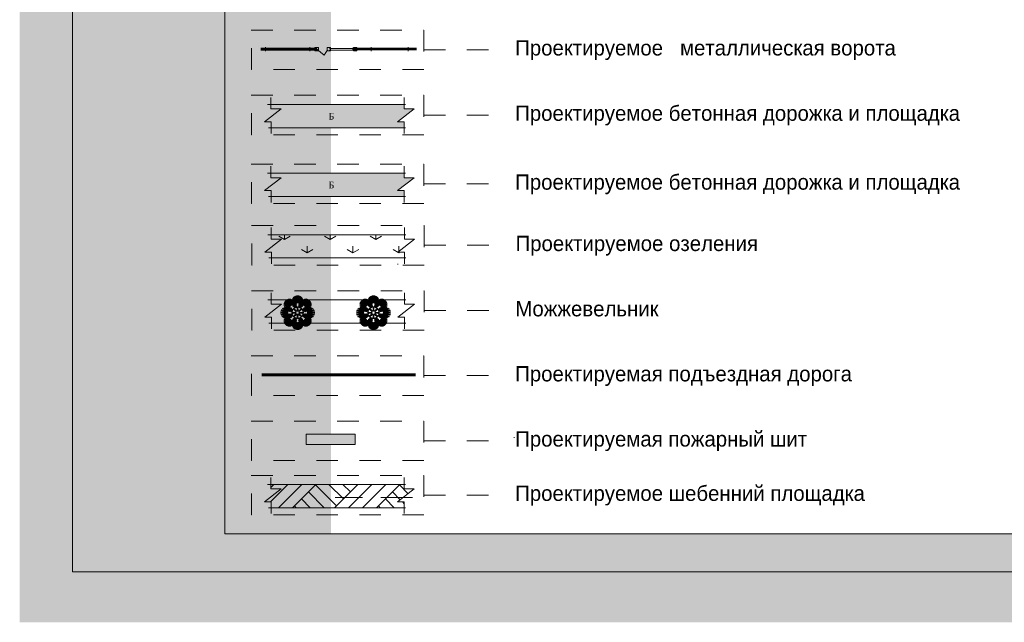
# Model space of a CAD drawing. Header units: millimetres. Extents: x 918404 to 1362154, y 4120617 to 4364104.
# Tile 484 of 649: x 1250371 to 1263288, y 4124244 to 4132153. Entities that reach past the tile are written whole.
import ezdxf

# ---------------------------------------------------------------- set-up
doc = ezdxf.new("R2010")
doc.units = ezdxf.units.MM
doc.header["$MEASUREMENT"] = 0
doc.linetypes.add('Штриховая', pattern=[564.444447, 282.222223, -282.222223])
doc.layers.add('(001) Сетка', color=7, linetype='Continuous')
doc.layers.add('(003) Пункты', color=7, linetype='Continuous')
for name, color, linetype, lineweight in [('(001) Сетка_Ном._пера__82', 82, 'Continuous', 18), ('0_Ном._пера__174', 174, 'Continuous', 18), ('0_Ном._пера__255', 255, 'Continuous', 18), ('0_Ном._пера__5', 5, 'Continuous', 18), ('Fills_Ном._пера__82', 82, 'Continuous', 18), ('sherr_Ном._пера__5', 5, 'Continuous', 18), ('T1_PN_Ном._пера__6', 6, 'Continuous', 18), ('ЗОП. К_Ном._пера__5', 5, 'Continuous', 18), ('Номер_Ном._пера__3', 3, 'Continuous', 18), ('Текст_Ном._пера__7', 7, 'Continuous', 18)]:
    doc.layers.add(name, color=color, linetype=linetype, lineweight=lineweight)
for name, color, linetype, lineweight, true_color in [('(003) Пункты_Ном._пера__28', 7, 'Continuous', 18, 0x260900), ('(003) Пункты_Ном._пера__48', 7, 'Continuous', 18, 0x261c00), ('0_Ном._пера__251', 7, 'Continuous', 18, 0x6d6d6d), ('0_Ном._пера__9', 7, 'Continuous', 18, 0x105689), ('T1_PN_Ном._пера__29', 7, 'Continuous', 18, 0x261713)]:
    doc.layers.add(name, color=color, linetype=linetype, lineweight=lineweight, true_color=true_color)
doc.styles.add('СГЕНЕРИР_СТИЛЬ_4', font='times.ttf')
doc.styles.add('СГЕНЕРИР_СТИЛЬ_7', font='txt')
pattern_1 = [(45, (295942.93, 4126321.94), (-183.847756, 183.847756), []), (45, (295851, 4126413.87), (-183.847756, 183.847756), [194.999993, -64.999998, 0, -64.999998])]

# ---------------------------------------------------------------- blocks, each defined once
blk = doc.blocks.new('Колонна_928', base_point=(1254770, 4131766))
at = {"layer": '(003) Пункты_Ном._пера__48', "linetype": 'Continuous'}
h = blk.add_hatch(dxfattribs=at)
h.set_pattern_fill('Железобетон', color=256, style=0, pattern_type=2)
h.set_pattern_definition(pattern_1)
h.paths.add_polyline_path([(1254748, 4131744), (1254793, 4131744), (1254793, 4131789), (1254748, 4131789)])
at = {"layer": '(003) Пункты_Ном._пера__28', "linetype": 'Continuous', "flags": 128}
blk.add_lwpolyline([(1254748, 4131744), (1254793, 4131744), (1254793, 4131789), (1254748, 4131789)], close=True, dxfattribs=at)
blk = doc.blocks.new('Колонна_929', base_point=(1254427, 4131766))
at = {"layer": '(003) Пункты_Ном._пера__48', "linetype": 'Continuous'}
h = blk.add_hatch(dxfattribs=at)
h.set_pattern_fill('Железобетон', color=256, style=0, pattern_type=2)
h.set_pattern_definition(pattern_1)
h.paths.add_polyline_path([(1254405, 4131744), (1254450, 4131744), (1254450, 4131789), (1254405, 4131789)])
at = {"layer": '(003) Пункты_Ном._пера__28', "linetype": 'Continuous', "flags": 128}
blk.add_lwpolyline([(1254405, 4131744), (1254450, 4131744), (1254450, 4131789), (1254405, 4131789)], close=True, dxfattribs=at)
blk = doc.blocks.new('Колонна_930', base_point=(1254268, 4131766))
at = {"layer": '(003) Пункты_Ном._пера__48', "linetype": 'Continuous'}
h = blk.add_hatch(dxfattribs=at)
h.set_pattern_fill('Железобетон', color=256, style=0, pattern_type=2)
h.set_pattern_definition(pattern_1)
h.paths.add_polyline_path([(1254245, 4131744), (1254290, 4131744), (1254290, 4131789), (1254245, 4131789)])
at = {"layer": '(003) Пункты_Ном._пера__28', "linetype": 'Continuous', "flags": 128}
blk.add_lwpolyline([(1254245, 4131744), (1254290, 4131744), (1254290, 4131789), (1254245, 4131789)], close=True, dxfattribs=at)
blk = doc.blocks.new('Пальма веерообразная 16')
at = {"layer": '(001) Сетка_Ном._пера__82', "linetype": 'Continuous'}
for p, q in [((-95, 82), (-177, 130)), ((-177, 130), (-96, 79)), ((-93, 86), (-173, 140)), ((-173, 140), (-95, 82)), ((-91, 89), (-167, 150)), ((-167, 150), (-93, 86)), ((-89, 91), (-159, 159)), ((-159, 159), (-91, 89)), ((-86, 93), (-150, 167)), ((-150, 167), (-89, 91)), ((-82, 95), (-140, 173)), ((-140, 173), (-86, 93)), ((-79, 96), (-130, 177)), ((-130, 177), (-82, 95)), ((-75, 97), (-118, 180)), ((-118, 180), (-79, 96)), ((-72, 97), (-107, 181)), ((-107, 181), (-75, 97)), ((-68, 97), (-95, 180)), ((-95, 180), (-72, 97)), ((-64, 96), (-84, 178)), ((-84, 178), (-68, 97)), ((-24, 110), (-74, 163)), ((-74, 163), (-25, 106)), ((-25, 106), (-74, 152)), ((-74, 152), (-25, 103)), ((-25, 103), (-74, 139)), ((-74, 139), (-25, 98)), ((-61, 95), (-73, 173)), ((-73, 173), (-64, 96)), ((-22, 113), (-71, 174)), ((-71, 174), (-24, 110)), ((-21, 117), (-66, 185)), ((-66, 185), (-22, 113)), ((-58, 93), (-63, 167)), ((-63, 167), (-61, 95)), ((-18, 119), (-60, 195)), ((-60, 195), (-21, 117)), ((-55, 160), (-58, 93)), ((-55, 90), (-55, 160)), ((-46, 151), (-55, 90)), ((-15, 122), (-53, 204)), ((-53, 204), (-18, 119)), ((-52, 87), (-46, 151)), ((-38, 142), (-52, 87)), ((-49, 84), (-38, 142)), ((-30, 132), (-49, 84)), ((-46, 80), (-30, 132)), ((-12, 124), (-44, 211)), ((-44, 211), (-15, 122)), ((-9, 126), (-34, 217)), ((-34, 217), (-12, 124)), ((-6, 127), (-23, 221)), ((-23, 221), (-9, 126)), ((-2, 127), (-12, 224)), ((-12, 224), (-6, 127)), ((0, 225), (-2, 127)), ((2, 127), (0, 225)), ((12, 224), (2, 127)), ((6, 127), (12, 224)), ((23, 221), (6, 127)), ((9, 126), (23, 221)), ((34, 217), (9, 126)), ((12, 124), (34, 217)), ((44, 211), (12, 124)), ((15, 122), (44, 211)), ((53, 204), (15, 122)), ((18, 119), (53, 204)), ((60, 195), (18, 119)), ((21, 117), (60, 195)), ((66, 185), (21, 117)), ((22, 113), (66, 185)), ((71, 174), (22, 113)), ((24, 110), (71, 174)), ((74, 163), (24, 110)), ((25, 106), (74, 163)), ((25, 103), (74, 152)), ((74, 152), (25, 106)), ((25, 98), (74, 139)), ((74, 139), (25, 103)), ((49, 84), (30, 132)), ((30, 132), (46, 80)), ((52, 87), (38, 142)), ((38, 142), (49, 84)), ((55, 90), (46, 151)), ((46, 151), (52, 87)), ((58, 93), (55, 160)), ((55, 160), (55, 90)), ((63, 167), (58, 93)), ((73, 173), (61, 95)), ((61, 95), (63, 167)), ((84, 178), (64, 96)), ((64, 96), (73, 173)), ((95, 180), (68, 97)), ((68, 97), (84, 178)), ((107, 181), (72, 97)), ((72, 97), (95, 180)), ((75, 97), (107, 181)), ((119, 180), (75, 97)), ((79, 96), (119, 180)), ((130, 177), (79, 96)), ((82, 95), (130, 177)), ((140, 173), (82, 95)), ((86, 93), (140, 173)), ((150, 167), (86, 93)), ((89, 91), (150, 167)), ((159, 159), (89, 91)), ((91, 89), (159, 159)), ((167, 150), (91, 89)), ((93, 86), (167, 150)), ((173, 140), (93, 86)), ((95, 82), (173, 140)), ((177, 130), (95, 82)), ((96, 79), (177, 130)), ((-127, 2), (-225, 0)), ((-127, 6), (-224, 12)), ((-224, 12), (-127, 2)), ((-126, 9), (-221, 23)), ((-221, 23), (-127, 6)), ((-124, 12), (-217, 34)), ((-217, 34), (-126, 9)), ((-122, 15), (-211, 44)), ((-211, 44), (-124, 12)), ((-119, 18), (-204, 53)), ((-204, 53), (-122, 15)), ((-117, 21), (-195, 60)), ((-195, 60), (-119, 18)), ((-113, 22), (-185, 66)), ((-185, 66), (-117, 21)), ((-97, 75), (-181, 107)), ((-181, 107), (-97, 72)), ((-96, 79), (-180, 119)), ((-180, 119), (-97, 75)), ((-97, 72), (-180, 95)), ((-180, 95), (-97, 68)), ((-97, 68), (-178, 84)), ((-178, 84), (-96, 64)), ((-110, 24), (-174, 71)), ((-174, 71), (-113, 22)), ((-96, 64), (-173, 73)), ((-173, 73), (-95, 61)), ((-95, 61), (-167, 63)), ((-167, 63), (-93, 58)), ((-106, 25), (-163, 74)), ((-163, 74), (-110, 24)), ((-93, 58), (-160, 55)), ((-160, 55), (-90, 55)), ((-103, 25), (-152, 74)), ((-152, 74), (-106, 25)), ((-90, 55), (-151, 46)), ((-151, 46), (-87, 52)), ((-87, 52), (-142, 38)), ((-142, 38), (-84, 49)), ((-98, 25), (-139, 74)), ((-139, 74), (-103, 25)), ((-84, 49), (-132, 30)), ((-132, 30), (-80, 46)), ((-94, 24), (-127, 74)), ((-127, 74), (-98, 25)), ((-80, 46), (-123, 22)), ((-123, 22), (-77, 44)), ((-90, 24), (-115, 73)), ((-115, 73), (-94, 24)), ((-77, 44), (-113, 16)), ((-113, 16), (-73, 42)), ((-85, 23), (-102, 71)), ((-102, 71), (-90, 24)), ((-73, 42), (-102, 13)), ((-102, 13), (-70, 42)), ((-82, 22), (-91, 68)), ((-91, 68), (-85, 23)), ((-70, 42), (-90, 14)), ((-90, 14), (-66, 42)), ((-81, 62), (-82, 22)), ((-79, 20), (-81, 62)), ((-74, 54), (-79, 20)), ((-79, 18), (-63, 43)), ((-66, 42), (-79, 18)), ((-78, 0), (-76, 2)), ((-76, 17), (-74, 54)), ((-68, 43), (-76, 17)), ((-76, 2), (-71, 9)), ((-75, 14), (-68, 43)), ((-66, 32), (-75, 14)), ((-75, 6), (-67, 20)), ((-71, 9), (-75, 6)), ((-25, 6), (-75, 4)), ((-25, 98), (-74, 127)), ((-74, 127), (-24, 94)), ((-74, 10), (-66, 32)), ((-67, 20), (-74, 10)), ((-24, 94), (-73, 115)), ((-73, 115), (-24, 90)), ((-24, 90), (-71, 102)), ((-71, 102), (-23, 85)), ((-69, 24), (-60, 46)), ((-63, 43), (-69, 24)), ((-23, 85), (-68, 91)), ((-68, 91), (-22, 82)), ((-22, 82), (-62, 81)), ((-62, 81), (-20, 79)), ((-62, 33), (-57, 48)), ((-60, 46), (-62, 33)), ((-57, 44), (-56, 52)), ((-57, 48), (-57, 44)), ((-56, 52), (-55, 55)), ((-22, 14), (-56, 50)), ((-55, 55), (-52, 56)), ((-15, 15), (-55, 55)), ((-20, 79), (-54, 74)), ((-54, 74), (-17, 76)), ((-52, 56), (-44, 57)), ((-14, 22), (-50, 56)), ((-48, 57), (-33, 62)), ((-44, 57), (-48, 57)), ((-22, 123), (-46, 80)), ((-46, 60), (-24, 69)), ((-33, 62), (-46, 60)), ((-44, 77), (-22, 123)), ((-16, 113), (-44, 77)), ((-43, 63), (-18, 79)), ((-17, 76), (-43, 68)), ((-43, 68), (-14, 75)), ((-24, 69), (-43, 63)), ((-42, 73), (-16, 113)), ((-42, 70), (-13, 102)), ((-13, 102), (-42, 73)), ((-42, 66), (-14, 90)), ((-14, 90), (-42, 70)), ((-18, 79), (-42, 66)), ((-14, 75), (-32, 66)), ((-32, 66), (-10, 74)), ((-25, 6), (-17, 8)), ((-22, 14), (-18, 7)), ((-20, 67), (-6, 75)), ((-10, 74), (-20, 67)), ((-14, 22), (-7, 18)), ((-9, 71), (-2, 76)), ((-6, 75), (-9, 71)), ((-6, 25), (-8, 17)), ((-6, 25), (-4, 75)), ((-2, 76), (0, 78)), ((0, 22), (0, 78)), ((0, 78), (2, 76)), ((2, 76), (9, 71)), ((6, 25), (4, 75)), ((9, 71), (6, 75)), ((6, 75), (20, 67)), ((6, 25), (8, 17)), ((14, 22), (7, 18)), ((20, 67), (10, 74)), ((10, 74), (32, 66)), ((42, 73), (13, 102)), ((13, 102), (42, 70)), ((42, 70), (14, 90)), ((14, 90), (42, 66)), ((32, 66), (14, 75)), ((14, 75), (43, 68)), ((14, 22), (50, 56)), ((15, 15), (55, 55)), ((44, 77), (16, 113)), ((16, 113), (42, 73)), ((43, 68), (17, 76)), ((17, 76), (54, 74)), ((25, 6), (17, 8)), ((42, 66), (18, 79)), ((18, 79), (43, 63)), ((22, 14), (18, 7)), ((20, 79), (62, 81)), ((54, 74), (20, 79)), ((46, 80), (22, 123)), ((22, 123), (44, 77)), ((22, 82), (68, 91)), ((62, 81), (22, 82)), ((22, 14), (56, 50)), ((22, 0), (78, 0)), ((23, 85), (71, 102)), ((68, 91), (23, 85)), ((24, 94), (74, 127)), ((24, 90), (73, 115)), ((73, 115), (24, 94)), ((71, 102), (24, 90)), ((43, 63), (24, 69)), ((24, 69), (46, 60)), ((74, 127), (25, 98)), ((25, 6), (75, 4)), ((46, 60), (33, 62)), ((33, 62), (48, 57)), ((48, 57), (44, 57)), ((44, 57), (52, 56)), ((52, 56), (55, 55)), ((55, 55), (56, 52)), ((56, 52), (57, 44)), ((57, 44), (57, 48)), ((57, 48), (62, 33)), ((62, 33), (60, 46)), ((60, 46), (69, 24)), ((69, 24), (63, 43)), ((63, 43), (79, 18)), ((79, 18), (66, 42)), ((66, 42), (90, 14)), ((75, 14), (66, 32)), ((66, 32), (74, 10)), ((74, 10), (67, 20)), ((67, 20), (75, 6)), ((76, 17), (68, 43)), ((68, 43), (75, 14)), ((90, 14), (70, 42)), ((70, 42), (102, 13)), ((75, 6), (71, 9)), ((71, 9), (76, 2)), ((102, 13), (73, 42)), ((73, 42), (113, 16)), ((79, 20), (74, 54)), ((74, 54), (76, 17)), ((76, 2), (78, 0)), ((78, 0), (76, -2)), ((113, 16), (77, 44)), ((77, 44), (123, 22)), ((81, 62), (79, 20)), ((123, 22), (80, 46)), ((80, 46), (132, 30)), ((82, 22), (81, 62)), ((91, 68), (82, 22)), ((132, 30), (84, 49)), ((84, 49), (142, 38)), ((102, 71), (85, 23)), ((85, 23), (91, 68)), ((142, 38), (87, 52)), ((87, 52), (151, 46)), ((115, 73), (90, 24)), ((90, 24), (102, 71)), ((151, 46), (90, 55)), ((90, 55), (160, 55)), ((93, 58), (167, 63)), ((160, 55), (93, 58)), ((127, 74), (94, 24)), ((94, 24), (115, 73)), ((95, 61), (173, 73)), ((167, 63), (95, 61)), ((180, 118), (96, 79)), ((96, 64), (178, 84)), ((173, 73), (96, 64)), ((97, 75), (180, 118)), ((97, 72), (181, 107)), ((181, 107), (97, 75)), ((97, 68), (180, 95)), ((180, 95), (97, 72)), ((178, 84), (97, 68)), ((139, 74), (98, 25)), ((98, 25), (127, 74)), ((152, 74), (103, 25)), ((103, 25), (139, 74)), ((163, 74), (106, 25)), ((106, 25), (152, 74)), ((110, 24), (163, 74)), ((174, 71), (110, 24)), ((113, 22), (174, 71)), ((185, 66), (113, 22)), ((117, 21), (185, 66)), ((195, 60), (117, 21)), ((119, 18), (195, 60)), ((204, 53), (119, 18)), ((122, 15), (204, 53)), ((211, 44), (122, 15)), ((124, 12), (211, 44)), ((217, 34), (124, 12)), ((126, 9), (217, 34)), ((221, 23), (126, 9)), ((127, 6), (221, 23)), ((127, 2), (224, 12)), ((224, 12), (127, 6)), ((225, 0), (127, 2)), ((127, -2), (225, 0)), ((-225, 0), (-127, -2)), ((-127, -2), (-224, -12)), ((-224, -12), (-127, -6)), ((-127, -6), (-221, -23)), ((-221, -23), (-126, -9)), ((-126, -9), (-217, -34)), ((-217, -34), (-124, -12)), ((-124, -12), (-211, -44)), ((-211, -44), (-122, -15)), ((-122, -15), (-204, -53)), ((-204, -53), (-119, -18)), ((-119, -18), (-195, -60)), ((-195, -60), (-117, -21)), ((-117, -21), (-185, -66)), ((-185, -66), (-113, -22)), ((-97, -72), (-181, -107)), ((-181, -107), (-97, -75)), ((-97, -68), (-180, -95)), ((-180, -95), (-97, -72)), ((-97, -75), (-180, -118)), ((-180, -118), (-96, -79)), ((-96, -64), (-178, -84)), ((-178, -84), (-97, -68)), ((-96, -79), (-177, -130)), ((-177, -130), (-95, -82)), ((-113, -22), (-174, -71)), ((-174, -71), (-110, -24)), ((-95, -61), (-173, -73)), ((-173, -73), (-96, -64)), ((-95, -82), (-173, -140)), ((-173, -140), (-93, -86)), ((-93, -58), (-167, -63)), ((-167, -63), (-95, -61)), ((-93, -86), (-167, -150)), ((-167, -150), (-91, -89)), ((-110, -24), (-163, -74)), ((-163, -74), (-106, -25)), ((-90, -55), (-160, -55)), ((-160, -55), (-93, -58)), ((-91, -89), (-159, -159)), ((-159, -159), (-89, -91)), ((-106, -25), (-152, -74)), ((-152, -74), (-103, -25)), ((-87, -52), (-151, -46)), ((-151, -46), (-90, -55)), ((-89, -91), (-150, -167)), ((-150, -167), (-86, -93)), ((-84, -49), (-142, -38)), ((-142, -38), (-87, -52)), ((-86, -93), (-140, -173)), ((-140, -173), (-82, -95)), ((-103, -25), (-139, -74)), ((-139, -74), (-98, -25)), ((-80, -46), (-132, -30)), ((-132, -30), (-84, -49)), ((-82, -95), (-130, -177)), ((-130, -177), (-79, -96)), ((-127, -74), (-94, -24)), ((-98, -25), (-127, -74)), ((-77, -44), (-123, -22)), ((-123, -22), (-80, -46)), ((-79, -96), (-119, -180)), ((-119, -180), (-75, -97)), ((-94, -24), (-115, -73)), ((-115, -73), (-90, -24)), ((-73, -42), (-113, -16)), ((-113, -16), (-77, -44)), ((-75, -97), (-107, -181)), ((-107, -181), (-72, -97)), ((-70, -42), (-102, -13)), ((-102, -13), (-73, -42)), ((-102, -71), (-85, -23)), ((-90, -24), (-102, -71)), ((-72, -97), (-95, -180)), ((-95, -180), (-68, -97)), ((-91, -68), (-82, -22)), ((-85, -23), (-91, -68)), ((-66, -42), (-90, -14)), ((-90, -14), (-70, -42)), ((-84, -178), (-64, -96)), ((-68, -97), (-84, -178)), ((-82, -22), (-81, -62)), ((-81, -62), (-79, -20)), ((-63, -43), (-79, -18)), ((-79, -18), (-66, -42)), ((-79, -20), (-74, -54)), ((-22, 0), (-78, 0)), ((-76, -2), (-78, 0)), ((-71, -9), (-76, -2)), ((-74, -54), (-76, -17)), ((-76, -17), (-68, -43)), ((-25, -6), (-75, -4)), ((-67, -20), (-75, -6)), ((-75, -6), (-71, -9)), ((-68, -43), (-75, -14)), ((-75, -14), (-66, -32)), ((-66, -32), (-74, -10)), ((-74, -10), (-67, -20)), ((-24, -94), (-74, -127)), ((-74, -127), (-25, -98)), ((-25, -98), (-74, -139)), ((-74, -139), (-25, -103)), ((-25, -103), (-74, -152)), ((-74, -152), (-25, -106)), ((-25, -106), (-74, -163)), ((-74, -163), (-24, -110)), ((-24, -90), (-73, -115)), ((-73, -115), (-24, -94)), ((-73, -173), (-61, -95)), ((-64, -96), (-73, -173)), ((-23, -85), (-71, -102)), ((-71, -102), (-24, -90)), ((-24, -110), (-71, -174)), ((-71, -174), (-22, -113)), ((-60, -46), (-69, -24)), ((-69, -24), (-63, -43)), ((-22, -82), (-68, -91)), ((-68, -91), (-23, -85)), ((-22, -113), (-66, -185)), ((-66, -185), (-21, -117)), ((-63, -167), (-58, -93)), ((-61, -95), (-63, -167)), ((-57, -48), (-62, -33)), ((-62, -33), (-60, -46)), ((-20, -79), (-62, -81)), ((-62, -81), (-22, -82)), ((-21, -117), (-60, -195)), ((-60, -195), (-18, -119)), ((-58, -93), (-55, -160)), ((-56, -52), (-57, -44)), ((-57, -44), (-57, -48)), ((-22, -14), (-56, -50)), ((-55, -55), (-56, -52)), ((-15, -15), (-55, -55)), ((-52, -56), (-55, -55)), ((-55, -160), (-55, -90)), ((-55, -90), (-46, -151)), ((-17, -76), (-54, -74)), ((-54, -74), (-20, -79)), ((-18, -119), (-53, -204)), ((-53, -204), (-15, -122)), ((-44, -57), (-52, -56)), ((-46, -151), (-52, -87)), ((-52, -87), (-38, -142)), ((-14, -22), (-50, -56)), ((-38, -142), (-49, -84)), ((-49, -84), (-30, -132)), ((-33, -62), (-48, -57)), ((-48, -57), (-44, -57)), ((-24, -69), (-46, -60)), ((-46, -60), (-33, -62)), ((-30, -132), (-46, -80)), ((-46, -80), (-22, -123)), ((-22, -123), (-44, -77)), ((-44, -77), (-16, -113)), ((-15, -122), (-44, -211)), ((-44, -211), (-12, -124)), ((-18, -79), (-43, -63)), ((-43, -63), (-24, -69)), ((-14, -75), (-43, -68)), ((-43, -68), (-17, -76)), ((-14, -90), (-42, -66)), ((-42, -66), (-18, -79)), ((-13, -102), (-42, -70)), ((-42, -70), (-14, -90)), ((-16, -113), (-42, -73)), ((-42, -73), (-13, -102)), ((-12, -124), (-34, -217)), ((-34, -217), (-9, -126)), ((-10, -74), (-32, -66)), ((-32, -66), (-14, -75)), ((-25, -6), (-17, -8)), ((-9, -126), (-23, -221)), ((-23, -221), (-6, -127)), ((-22, -14), (-18, -7)), ((-6, -75), (-20, -67)), ((-20, -67), (-10, -74)), ((-14, -22), (-7, -18)), ((-6, -127), (-12, -224)), ((-12, -224), (-2, -127)), ((-2, -76), (-9, -71)), ((-9, -71), (-6, -75)), ((-6, -25), (-8, -17)), ((-6, -25), (-4, -75)), ((0, -78), (-2, -76)), ((-2, -127), (0, -225)), ((0, -22), (0, -78)), ((2, -76), (0, -78)), ((0, -225), (2, -127)), ((9, -71), (2, -76)), ((2, -127), (12, -224)), ((6, -25), (4, -75)), ((6, -25), (8, -17)), ((20, -67), (6, -75)), ((6, -75), (9, -71)), ((12, -224), (6, -127)), ((6, -127), (23, -221)), ((14, -22), (7, -18)), ((23, -221), (9, -126)), ((9, -126), (34, -217)), ((32, -66), (10, -74)), ((10, -74), (20, -67)), ((34, -217), (12, -124)), ((12, -124), (44, -211)), ((42, -70), (13, -102)), ((13, -102), (42, -73)), ((14, -22), (50, -56)), ((14, -75), (32, -66)), ((42, -66), (14, -90)), ((43, -68), (14, -75)), ((14, -90), (42, -70)), ((15, -15), (55, -55)), ((44, -211), (15, -122)), ((15, -122), (53, -204)), ((42, -73), (16, -113)), ((16, -113), (44, -77)), ((25, -6), (17, -8)), ((17, -76), (43, -68)), ((54, -74), (17, -76)), ((22, -14), (18, -7)), ((43, -63), (18, -79)), ((18, -79), (42, -66)), ((53, -204), (18, -119)), ((18, -119), (60, -195)), ((20, -79), (54, -74)), ((62, -81), (20, -79)), ((60, -195), (21, -117)), ((21, -117), (66, -185)), ((22, -14), (56, -50)), ((44, -77), (22, -123)), ((22, -123), (46, -80)), ((22, -82), (62, -81)), ((68, -91), (22, -82)), ((66, -185), (22, -113)), ((22, -113), (71, -174)), ((71, -102), (23, -85)), ((23, -85), (68, -91)), ((46, -60), (24, -69)), ((24, -69), (43, -63)), ((73, -115), (24, -90)), ((24, -90), (71, -102)), ((74, -127), (24, -94)), ((24, -94), (73, -115)), ((71, -174), (24, -110)), ((24, -110), (74, -163)), ((25, -6), (75, -4)), ((74, -139), (25, -98)), ((25, -98), (74, -127)), ((74, -152), (25, -103)), ((25, -103), (74, -139)), ((74, -163), (25, -106)), ((25, -106), (74, -152)), ((46, -80), (30, -132)), ((30, -132), (49, -84)), ((48, -57), (33, -62)), ((33, -62), (46, -60)), ((49, -84), (38, -142)), ((38, -142), (52, -87)), ((52, -56), (44, -57)), ((44, -57), (48, -57)), ((52, -87), (46, -151)), ((46, -151), (55, -90)), ((55, -55), (52, -56)), ((56, -52), (55, -55)), ((55, -90), (55, -160)), ((55, -160), (58, -93)), ((57, -44), (56, -52)), ((62, -33), (57, -48)), ((57, -48), (57, -44)), ((58, -93), (63, -167)), ((69, -24), (60, -46)), ((60, -46), (62, -33)), ((63, -167), (61, -95)), ((61, -95), (73, -173)), ((79, -18), (63, -43)), ((63, -43), (69, -24)), ((73, -173), (64, -96)), ((64, -96), (84, -178)), ((74, -10), (66, -32)), ((66, -32), (75, -14)), ((90, -14), (66, -42)), ((66, -42), (79, -18)), ((75, -6), (67, -20)), ((67, -20), (74, -10)), ((75, -14), (68, -43)), ((68, -43), (76, -17)), ((84, -178), (68, -97)), ((68, -97), (95, -180)), ((102, -13), (70, -42)), ((70, -42), (90, -14)), ((76, -2), (71, -9)), ((71, -9), (75, -6)), ((95, -180), (72, -97)), ((72, -97), (107, -181)), ((73, -42), (102, -13)), ((113, -16), (73, -42)), ((76, -17), (74, -54)), ((74, -54), (79, -20)), ((107, -181), (75, -97)), ((75, -97), (118, -180)), ((77, -44), (113, -16)), ((123, -22), (77, -44)), ((79, -20), (81, -62)), ((118, -180), (79, -96)), ((79, -96), (130, -177)), ((80, -46), (123, -22)), ((132, -30), (80, -46)), ((81, -62), (82, -22)), ((82, -22), (91, -68)), ((130, -177), (82, -95)), ((82, -95), (140, -173)), ((84, -49), (132, -30)), ((142, -38), (84, -49)), ((91, -68), (85, -23)), ((85, -23), (102, -71)), ((140, -173), (86, -93)), ((86, -93), (150, -167)), ((87, -52), (142, -38)), ((151, -46), (87, -52)), ((150, -167), (89, -91)), ((89, -91), (159, -159)), ((102, -71), (90, -24)), ((90, -24), (115, -73)), ((90, -55), (151, -46)), ((160, -55), (90, -55)), ((159, -159), (91, -89)), ((91, -89), (167, -150)), ((93, -58), (160, -55)), ((167, -63), (93, -58)), ((167, -150), (93, -86)), ((93, -86), (173, -140)), ((115, -73), (94, -24)), ((94, -24), (127, -74)), ((173, -73), (95, -61)), ((95, -61), (167, -63)), ((173, -140), (95, -82)), ((95, -82), (177, -130)), ((178, -84), (96, -64)), ((96, -64), (173, -73)), ((177, -130), (96, -79)), ((96, -79), (180, -119)), ((180, -95), (97, -68)), ((97, -68), (178, -84)), ((181, -107), (97, -72)), ((97, -72), (180, -95)), ((180, -119), (97, -75)), ((97, -75), (181, -107)), ((127, -74), (98, -25)), ((98, -25), (139, -74)), ((139, -74), (103, -25)), ((103, -25), (152, -74)), ((152, -74), (106, -25)), ((106, -25), (163, -74)), ((163, -74), (110, -24)), ((110, -24), (174, -71)), ((174, -71), (113, -22)), ((113, -22), (185, -66)), ((185, -66), (117, -21)), ((117, -21), (195, -60)), ((195, -60), (119, -18)), ((119, -18), (204, -53)), ((204, -53), (122, -15)), ((122, -15), (211, -44)), ((211, -44), (124, -12)), ((124, -12), (217, -34)), ((217, -34), (126, -9)), ((126, -9), (221, -23)), ((224, -12), (127, -2)), ((221, -23), (127, -6)), ((127, -6), (224, -12))]:
    blk.add_line(p, q, dxfattribs=at)

msp = doc.modelspace()

# ---------------------------------------------------------------- hatches: boundary and pattern name
at = {"layer": '0_Ном._пера__251', "linetype": 'Continuous'}
msp.add_hatch(color=256, dxfattribs=at).paths.add_polyline_path([(1253668, 4130735.2), (1255415.9, 4130735.2), (1255415.9, 4130812.4), (1255328.1, 4130812.4), (1255547.5, 4130982.3), (1255413.1, 4130982.3), (1255413.1, 4131040.4), (1253665.2, 4131040.4), (1253665.2, 4130982.3), (1253799.6, 4130982.3), (1253580.2, 4130812.4), (1253668, 4130812.4)])
at = {"layer": '0_Ном._пера__251', "linetype": 'Continuous', "lineweight": 0, "true_color": 0x1b1b1b}
msp.add_hatch(color=250, dxfattribs=at).paths.add_polyline_path([(1253668, 4129831.5), (1255415.9, 4129831.5), (1255415.9, 4129908.7), (1255328.1, 4129908.7), (1255547.5, 4130078.6), (1255413.1, 4130078.6), (1255413.1, 4130136.7), (1253665.2, 4130136.7), (1253665.2, 4130078.6), (1253799.6, 4130078.6), (1253580.2, 4129908.7), (1253668, 4129908.7)])
at = {"layer": '0_Ном._пера__255', "linetype": 'Continuous'}
h = msp.add_hatch(color=256, dxfattribs=at)
h.paths.add_polyline_path([(1250370.7, 4155250.1), (1250370.7, 4124243.8), (1293750.3, 4124243.8), (1293750.3, 4155250.1)])
h.paths.add_polyline_path([(1254454.8, 4125406.1), (1254454.8, 4152850.3), (1278355.7, 4152850.3), (1278355.7, 4145280.9), (1279592.8, 4145280.9), (1279592.8, 4131414.5), (1273137.6, 4131414.5), (1273137.6, 4125406.1)], flags=0)
at = {"layer": '0_Ном._пера__9', "linetype": 'Continuous'}
h = msp.add_hatch(dxfattribs=at)
h.set_pattern_fill('Грунт', color=256, style=0, pattern_type=2)
h.set_pattern_definition([(45, (295942.93, 4126321.94), (-275.77163, 275.77163), []), (45, (295851, 4126413.9), (-551.5433, 551.5433), []), (45, (295759.1, 4126505.8), (-551.5433, 551.5433), []), (135, (295667.16, 4126597.72), (91.923878, 91.923878), [389.99999, -389.99999])])
h.paths.add_polyline_path([(1253668, 4125746.9), (1255415.9, 4125746.9), (1255415.9, 4125824.1), (1255328.1, 4125824.1), (1255547.5, 4125994.1), (1255413.1, 4125994.1), (1255413.1, 4126052.2), (1253665.2, 4126052.2), (1253665.2, 4125994.1), (1253799.6, 4125994.1), (1253580.2, 4125824.1), (1253668, 4125824.1)])
at = {"layer": 'Fills_Ном._пера__82', "linetype": 'Continuous'}
h = msp.add_hatch(dxfattribs=at)
h.set_pattern_fill('Трава', color=256, style=0, pattern_type=2)
h.set_pattern_definition([(90, (295942.93, 4126321.94), (-600, 0), [86.60254, -259.80762]), (90, (296242.93, 4126495.15), (-600, 0), [86.60254, -259.80762]), (30, (295942.93, 4126321.94), (-300, 519.61524), [86.60254, -259.80762]), (30, (295942.93, 4126668.36), (-300, 519.61524), [86.60254, -259.80762]), (150, (295942.93, 4126321.94), (300, 519.61524), [86.60254, -259.80762]), (150, (295942.93, 4126668.36), (300, 519.61524), [86.60254, -259.80762])])
h.paths.add_polyline_path([(1253672.6, 4129025.9), (1255420.5, 4129025.9), (1255420.5, 4129103.1), (1255332.7, 4129103.1), (1255552.1, 4129273.1), (1255417.8, 4129273.1), (1255417.8, 4129331.2), (1253669.8, 4129331.2), (1253669.8, 4129273.1), (1253804.2, 4129273.1), (1253584.8, 4129103.1), (1253672.6, 4129103.1)])
at = {"layer": 'T1_PN_Ном._пера__6', "linetype": 'Continuous'}
msp.add_hatch(color=256, dxfattribs=at).paths.add_polyline_path([(1254130.1, 4126713), (1254772.1, 4126713), (1254772.1, 4126578.6), (1254130.1, 4126578.6)])

# ---------------------------------------------------------------- linework, layer by layer
at = {"layer": '0_Ном._пера__174', "linetype": 'Continuous', "flags": 128}
for points in [[(1251061.4, 4124906.1), (1251061.4, 4154186.1), (1293061.4, 4154186.1), (1293061.4, 4124906.1)], [(1253061.4, 4153686.1), (1292561.4, 4153686.1), (1292561.4, 4125406.1), (1253061.4, 4125406.1)]]:
    msp.add_lwpolyline(points, close=True, dxfattribs=at)
at = {"layer": '0_Ном._пера__5', "linetype": 'Штриховая'}
for p, q in [((1253408.6, 4132015.3), (1255673.9, 4132015.3)), ((1253413.6, 4131497.6), (1253413.6, 4132019.8)), ((1255673.9, 4132015.3), (1255673.9, 4131497.6)), ((1255673.9, 4131758.7), (1256662.1, 4131758.7)), ((1255673.9, 4131497.6), (1253413.6, 4131497.6)), ((1253408.6, 4131160.1), (1255673.9, 4131160.1)), ((1253413.6, 4130642.3), (1253413.6, 4131164.6)), ((1255673.9, 4131160.1), (1255673.9, 4130642.3)), ((1255673.9, 4130901.2), (1256662.1, 4130901.2)), ((1255673.9, 4130642.3), (1253413.6, 4130642.3)), ((1253408.6, 4130256.4), (1255673.9, 4130256.4)), ((1253413.6, 4129738.6), (1253413.6, 4130260.9)), ((1255673.9, 4130256.4), (1255673.9, 4129738.6)), ((1255673.9, 4129997.5), (1256662.1, 4129997.5)), ((1255673.9, 4129738.6), (1253413.6, 4129738.6)), ((1253413.2, 4129450.8), (1255678.5, 4129450.8)), ((1253418.2, 4128933.1), (1253418.2, 4129455.3)), ((1255678.5, 4129450.8), (1255678.5, 4128933.1)), ((1255678.5, 4129191.9), (1256666.7, 4129191.9)), ((1255678.5, 4128933.1), (1253418.2, 4128933.1)), ((1253413.2, 4128595.6), (1255678.5, 4128595.6)), ((1253418.2, 4128077.8), (1253418.2, 4128600.1)), ((1255678.5, 4128595.6), (1255678.5, 4128077.8)), ((1255678.5, 4128336.7), (1256666.7, 4128336.7)), ((1255678.5, 4128077.8), (1253418.2, 4128077.8)), ((1253408.6, 4127740.3), (1255673.9, 4127740.3)), ((1253413.6, 4127222.5), (1253413.6, 4127744.8)), ((1255673.9, 4127740.3), (1255673.9, 4127222.5)), ((1255673.9, 4127481.4), (1256662.1, 4127481.4)), ((1255673.9, 4127222.5), (1253413.6, 4127222.5)), ((1253408.6, 4126885), (1255673.9, 4126885)), ((1253413.6, 4126367.3), (1253413.6, 4126889.6)), ((1255673.9, 4126885), (1255673.9, 4126367.3)), ((1255673.9, 4126626.2), (1256662.1, 4126626.2)), ((1255673.9, 4126367.3), (1253413.6, 4126367.3)), ((1253408.6, 4126171.8), (1255673.9, 4126171.8)), ((1253413.6, 4125654.1), (1253413.6, 4126176.3)), ((1255673.9, 4126171.8), (1255673.9, 4125654.1)), ((1255673.9, 4125912.9), (1256662.1, 4125912.9)), ((1255673.9, 4125654.1), (1253413.6, 4125654.1))]:
    msp.add_line(p, q, dxfattribs=at)
at = {"layer": '0_Ном._пера__5', "linetype": 'Continuous'}
for p, q in [((1253536, 4131780.2), (1254267.6, 4131780.2)), ((1253536, 4131766.3), (1254267.6, 4131766.3)), ((1253536, 4131752.8), (1254267.6, 4131752.8)), ((1253594.4, 4131794.1), (1253594.4, 4131738.6)), ((1254178.8, 4131794.1), (1254178.8, 4131738.6)), ((1254267.6, 4131766.3), (1254365.1, 4131688.8)), ((1254365.1, 4131688.8), (1254410.9, 4131755.7)), ((1254433.1, 4131774.8), (1254745.2, 4131774.8)), ((1254433.1, 4131752.7), (1254745.2, 4131752.7)), ((1254736.8, 4131780), (1255575.1, 4131780)), ((1254736.8, 4131766.3), (1255575.1, 4131766.3)), ((1254736.8, 4131754.8), (1255575.1, 4131754.8)), ((1254980.9, 4131794.1), (1254980.9, 4131738.6)), ((1255466.3, 4131794.1), (1255466.3, 4131738.6)), ((1253620.8, 4131040.4), (1255431.8, 4131040.4)), ((1255430.9, 4130735.2), (1253633.8, 4130735.2)), ((1253620.8, 4130136.7), (1255431.8, 4130136.7)), ((1255430.9, 4129831.5), (1253633.8, 4129831.5)), ((1253625.5, 4129331.2), (1255436.4, 4129331.2)), ((1255435.6, 4129025.9), (1253638.5, 4129025.9)), ((1253625.5, 4128475.9), (1255436.4, 4128475.9)), ((1255435.6, 4128170.7), (1253638.5, 4128170.7)), ((1253620.8, 4126052.2), (1255431.8, 4126052.2)), ((1255430.9, 4125746.9), (1253633.8, 4125746.9))]:
    msp.add_line(p, q, dxfattribs=at)
at = {"layer": '0_Ном._пера__5', "linetype": 'Continuous', "flags": 128}
for points in [[(1253665.2, 4131133.3), (1253665.2, 4130982.3), (1253799.6, 4130982.3), (1253580.2, 4130812.4), (1253668, 4130812.4), (1253668, 4130658.9)], [(1255413.1, 4131133.3), (1255413.1, 4130982.3), (1255547.5, 4130982.3), (1255328.1, 4130812.4), (1255415.9, 4130812.4), (1255415.9, 4130658.9)], [(1253665.2, 4130229.6), (1253665.2, 4130078.6), (1253799.6, 4130078.6), (1253580.2, 4129908.7), (1253668, 4129908.7), (1253668, 4129755.2)], [(1255413.1, 4130229.6), (1255413.1, 4130078.6), (1255547.5, 4130078.6), (1255328.1, 4129908.7), (1255415.9, 4129908.7), (1255415.9, 4129755.2)], [(1253669.8, 4129424.1), (1253669.8, 4129273.1), (1253804.2, 4129273.1), (1253584.8, 4129103.1), (1253672.6, 4129103.1), (1253672.6, 4128949.6)], [(1255417.8, 4129424.1), (1255417.8, 4129273.1), (1255552.1, 4129273.1), (1255332.7, 4129103.1), (1255420.5, 4129103.1), (1255420.5, 4128949.6)], [(1253669.8, 4128568.8), (1253669.8, 4128417.8), (1253804.2, 4128417.8), (1253584.8, 4128247.9), (1253672.6, 4128247.9), (1253672.6, 4128094.4)], [(1255417.8, 4128568.8), (1255417.8, 4128417.8), (1255552.1, 4128417.8), (1255332.7, 4128247.9), (1255420.5, 4128247.9), (1255420.5, 4128094.4)], [(1253665.2, 4126145.1), (1253665.2, 4125994.1), (1253799.6, 4125994.1), (1253580.2, 4125824.1), (1253668, 4125824.1), (1253668, 4125670.6)], [(1255413.1, 4126145.1), (1255413.1, 4125994.1), (1255547.5, 4125994.1), (1255328.1, 4125824.1), (1255415.9, 4125824.1), (1255415.9, 4125670.6)]]:
    msp.add_lwpolyline(points, dxfattribs=at)
at = {"layer": 'sherr_Ном._пера__5', "linetype": 'Continuous'}
for p, q in [((1255327.9, 4128944.2), (1255337.9, 4128944.2)), ((1256852.6, 4126669.5), (1256862.6, 4126669.5))]:
    msp.add_line(p, q, dxfattribs=at)
at = {"layer": 'T1_PN_Ном._пера__29', "linetype": 'Continuous', "flags": 128}
msp.add_lwpolyline([(1254130.1, 4126713), (1254772.1, 4126713), (1254772.1, 4126578.6), (1254130.1, 4126578.6)], close=True, dxfattribs=at)
at = {"layer": 'ЗОП. К_Ном._пера__5', "linetype": 'Continuous'}
for p, q in [((1254867.3, 4125883.2), (1254508.9, 4125883.2)), ((1255525.6, 4125883.2), (1255107.3, 4125883.2))]:
    msp.add_line(p, q, dxfattribs=at)
at = {"layer": 'Номер_Ном._пера__3', "linetype": 'Continuous'}
for p, q in [((1253546.1, 4127504.6), (1255564.2, 4127504.6)), ((1253546.1, 4127492), (1255564.2, 4127492)), ((1253546.1, 4127478.3), (1255564.2, 4127478.3))]:
    msp.add_line(p, q, dxfattribs=at)

# ---------------------------------------------------------------- block references
at = {"layer": '(001) Сетка', "color": 4, "linetype": 'Continuous', "lineweight": 18, "zscale": 1000}
for p in [(1254016.8, 4128307.2), (1255012.2, 4128307.2)]:
    msp.add_blockref('Пальма веерообразная 16', p, dxfattribs=at)
at = {"layer": '(003) Пункты', "color": 18, "lineweight": 18, "true_color": 0x260900}
for name, p in [('Колонна_930', (1254267.6, 4131766.3)), ('Колонна_929', (1254427.1, 4131766.3)), ('Колонна_928', (1254770.2, 4131766.3))]:
    msp.add_blockref(name, p, dxfattribs=at)

# ---------------------------------------------------------------- texts
at = {"layer": 'Текст_Ном._пера__7', "linetype": 'Continuous'}
for s, insert, char_height, attachment_point, style in [('{Проектируемое   металлическая ворота }', (1256871, 4131622.6), 200, 7, 'СГЕНЕРИР_СТИЛЬ_7'), ('{Проектируемое бетонная дорожка и площадка}', (1256871, 4130765), 200, 7, 'СГЕНЕРИР_СТИЛЬ_7'), ('{Б}', (1254461.3, 4130930.1), 88.59, 2, 'СГЕНЕРИР_СТИЛЬ_4'), ('{Проектируемое бетонная дорожка и площадка}', (1256871, 4129861.3), 200, 7, 'СГЕНЕРИР_СТИЛЬ_7'), ('{Б}', (1254461.3, 4130026.4), 88.59, 2, 'СГЕНЕРИР_СТИЛЬ_4'), ('{Проектируемое озеления}', (1256875.6, 4129055.8), 200, 7, 'СГЕНЕРИР_СТИЛЬ_7'), ('{Можжевельник}', (1256874.2, 4128256.3), 200, 7, 'СГЕНЕРИР_СТИЛЬ_7'), ('{Проектируемая подъездная дорога}', (1256871, 4127345.3), 200, 7, 'СГЕНЕРИР_СТИЛЬ_7'), ('{Проектируемая пожарный шит}', (1256871, 4126490), 200, 7, 'СГЕНЕРИР_СТИЛЬ_7'), ('{Проектируемое шебенний площадка}', (1256871, 4125776.8), 200, 7, 'СГЕНЕРИР_СТИЛЬ_7')]:
    msp.add_mtext(s, dxfattribs=dict(at, insert=insert, char_height=char_height, attachment_point=attachment_point, style=style))

doc.saveas('drawing.dxf')
